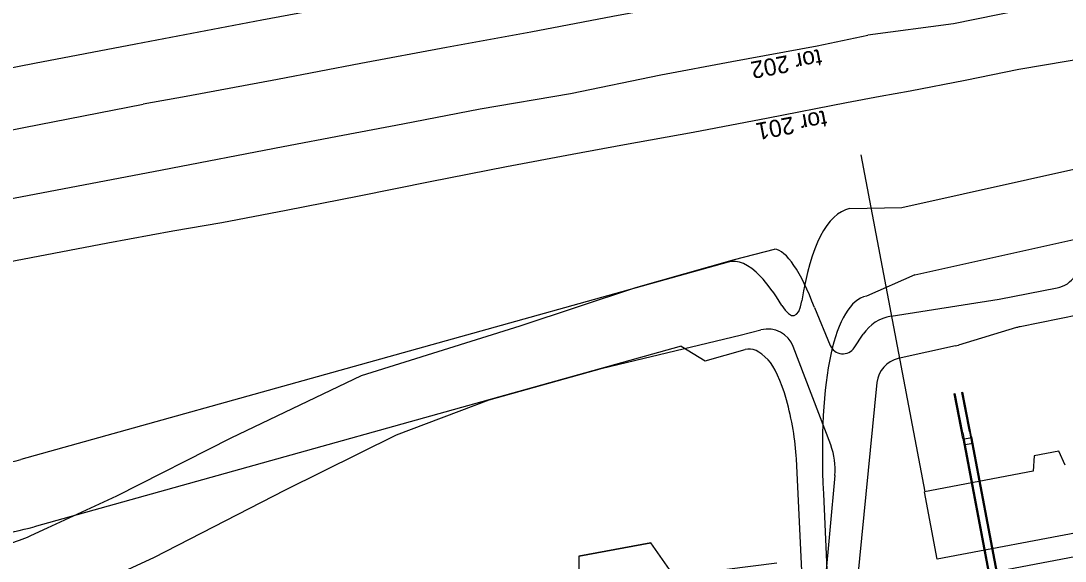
# Model space of a CAD drawing. Extents: x 6541740 to 6566395, y 5525066 to 5530361.
# Drawn here: x 6559039.2 to 6559115.4, y 5526528.9 to 5526568.3 of the extents above; entities that cross this region are included whole.
import ezdxf

# ---------------------------------------------------------------- set-up
doc = ezdxf.new("R2010")
doc.units = 0
for name, color, linetype in [('Domyślna', 7, 'Continuous'), ('ps_wymiarowanie', 7, 'Continuous'), ('TOR_PRZEK_P-komponent', 7, 'Continuous'), ('TOR_PRZEK_P-pomoc', 7, 'Continuous'), ('TOR_PS_OPIS_O-numery studni', 7, 'Continuous'), ('TOR_PS_OPIS_T-numeracja torow i rozjazdow', 7, 'Continuous'), ('TOR_PS_OPIS_T-symbole geometrii', 7, 'Continuous'), ('TOR_PS_OPIS_T-ukresy', 7, 'Continuous'), ('TOR_PS_T-umocnienia skarp', 7, 'Continuous'), ('TOR_PS_T-wypelnienia', 7, 'Continuous'), ('TOR_W-warstwa dodatkowa 2', 7, 'Continuous')]:
    doc.layers.add(name, color=color, linetype=linetype)

# ---------------------------------------------------------------- blocks, each defined once
blk = doc.blocks.new('X KM right')
at = {"layer": 'Domyślna'}
blk.add_line((0, 0), (-16, 0), dxfattribs=at)

msp = doc.modelspace()

# ---------------------------------------------------------------- linework, layer by layer
at = {"layer": 'ps_wymiarowanie'}
msp.add_arc((6559035.701, 5526539.787), 10, 285.06172, 294.84499, dxfattribs=at)
msp.add_arc((6559035.701, 5526539.787), 10, 285.06172, 294.84499, dxfattribs=at)
at = {"layer": 'TOR_PRZEK_P-komponent'}
msp.add_line((6559263.549, 5526557.147), (6557908.193, 5526300.236), dxfattribs=at)
at = {"layer": 'TOR_PRZEK_P-pomoc'}
for p, q in [((6559155.163, 5526538.322), (6559106.038, 5526529.011)), ((6559155.163, 5526538.322), (6559106.038, 5526529.011)), ((6559113.098, 5526536.537), (6559113.034, 5526535.426)), ((6559113.098, 5526536.537), (6559113.034, 5526535.426)), ((6559114.891, 5526536.877), (6559113.098, 5526536.537)), ((6559114.891, 5526536.877), (6559113.098, 5526536.537)), ((6559115.358, 5526535.866), (6559114.891, 5526536.877)), ((6559115.358, 5526535.866), (6559114.891, 5526536.877)), ((6559113.034, 5526535.426), (6559105.107, 5526533.923)), ((6559113.034, 5526535.426), (6559105.107, 5526533.923)), ((6559106.038, 5526529.011), (6559105.107, 5526533.923)), ((6559106.038, 5526529.011), (6559105.107, 5526533.923))]:
    msp.add_line(p, q, dxfattribs=at)
at = {"layer": 'TOR_PS_OPIS_T-symbole geometrii'}
for p, q in [((6559103.45, 5526554.656), (6559118.263, 5526557.95)), ((6559103.45, 5526554.656), (6559118.263, 5526557.95)), ((6559099.656, 5526554.579), (6559103.459, 5526554.657)), ((6559099.656, 5526554.579), (6559103.459, 5526554.657)), ((6559104.391, 5526549.745), (6559119.204, 5526553.039)), ((6559104.391, 5526549.745), (6559119.204, 5526553.039)), ((6559090.782, 5526550.678), (6559039.225, 5526536.288)), ((6559090.782, 5526550.678), (6559039.225, 5526536.288)), ((6559104.4, 5526549.748), (6559100.878, 5526548.197)), ((6559104.4, 5526549.748), (6559100.878, 5526548.197)), ((6559087.374, 5526544.553), (6559040.182, 5526531.382)), ((6559087.374, 5526544.553), (6559040.182, 5526531.382)), ((6559087.374, 5526544.553), (6559089.11, 5526543.486)), ((6559087.374, 5526544.553), (6559089.11, 5526543.486)), ((6559089.11, 5526543.486), (6559092.026, 5526544.3)), ((6559089.11, 5526543.486), (6559092.026, 5526544.3)), ((6559095.761, 5526536.322), (6559096.825, 5526513.675)), ((6559095.761, 5526536.322), (6559096.825, 5526513.675)), ((6559097.731, 5526533.773), (6559098.811, 5526510.795)), ((6559097.731, 5526533.773), (6559098.811, 5526510.795))]:
    msp.add_line(p, q, dxfattribs=at)
for centre, major_axis, start_param, end_param in [((6559105.903, 5526521.923), (6.192, -32.668), 3.14947, 3.750336), ((6559105.903, 5526521.923), (6.192, -32.668), 3.14947, 3.750336), ((6559095.089, 5526528.599), (-4.19, 22.106), 5.91928, 6.304446), ((6559095.089, 5526528.599), (-4.19, 22.106), 5.91928, 6.304446), ((6559095.089, 5526528.599), (-4.19, 22.106), 5.690078, 5.91928), ((6559095.089, 5526528.599), (-4.19, 22.106), 5.690078, 5.91928), ((6559094.613, 5526551.929), (-0.978, 5.158), 2.548485, 3.750336), ((6559094.613, 5526551.929), (-0.978, 5.158), 2.548485, 3.750336), ((6559105.903, 5526521.923), (4.982, -26.282), 3.14947, 4.197854), ((6559105.903, 5526521.923), (4.982, -26.282), 3.14947, 4.197854), ((6559095.089, 5526528.599), (-2.98, 15.72), 5.919283, 6.304446), ((6559095.089, 5526528.599), (-2.98, 15.72), 5.919283, 6.304446), ((6559094.158, 5526538.648), (-0.978, 5.158), 4.197854, 5.919283), ((6559094.158, 5526538.648), (-0.978, 5.158), 4.197854, 5.919283), ((6558943.996, 5527024.482), (92.653, -488.796), 6.281006, 6.304446), ((6558943.996, 5527024.482), (92.653, -488.796), 6.281006, 6.304446), ((6558943.996, 5527024.482), (93.584, -493.709), 6.281006, 6.304446), ((6558943.996, 5527024.482), (93.584, -493.709), 6.281006, 6.304446)]:
    msp.add_ellipse(centre, major_axis=major_axis, ratio=0.25, start_param=start_param, end_param=end_param, dxfattribs=at)
at = {"layer": 'TOR_PS_OPIS_T-ukresy'}
for points in [[(6559101.865, 5526562.778), (6559104.051, 5526563.166), (6559108.06, 5526563.94), (6559111.989, 5526564.73), (6559115.568, 5526565.36), (6559119.316, 5526565.957), (6559123.008, 5526566.653), (6559126.933, 5526567.54), (6559130.373, 5526568.764), (6559132.451, 5526569.891), (6559133.833, 5526570.795), (6559135.42, 5526572.034), (6559136.772, 5526573.286), (6559138.475, 5526575.098), (6559140.146, 5526577.167), (6559142.589, 5526580.29), (6559145.459, 5526583.962)], [(6559047.605, 5526566.587), (6559056.796, 5526568.332), (6559067.424, 5526570.34), (6559080.327, 5526572.822), (6559092.869, 5526575.123), (6559102.341, 5526576.902)], [(6559129.735, 5526573.382), (6559128.062, 5526572.551), (6559125.024, 5526571.619), (6559121.269, 5526570.852), (6559117.031, 5526570.073), (6559107.218, 5526568.054), (6559100.973, 5526567.214)], [(6559099.935, 5526571.909), (6559095.204, 5526571.029), (6559088.869, 5526569.79), (6559082.376, 5526568.572), (6559076.394, 5526567.445), (6559070.244, 5526566.326), (6559064.019, 5526565.156), (6559057.932, 5526563.985), (6559051.267, 5526562.737), (6559048.145, 5526562.178)], [(6559049.522, 5526557.405), (6559058.35, 5526559.092), (6559062.692, 5526559.94), (6559067.08, 5526560.758), (6559072.709, 5526561.86), (6559079.303, 5526562.97), (6559085.887, 5526564.329), (6559091.068, 5526565.289), (6559097.272, 5526566.43), (6559100.973, 5526567.214)], [(6558995.238, 5526556.514), (6559005.146, 5526558.295), (6559016.279, 5526560.456), (6559028.406, 5526562.877), (6559040.222, 5526565.185), (6559047.605, 5526566.587)], [(6559050.301, 5526552.944), (6559053.866, 5526553.566), (6559058.562, 5526554.462), (6559063.879, 5526555.508), (6559069.074, 5526556.553), (6559074.621, 5526557.64), (6559079.421, 5526558.554), (6559083.242, 5526559.254), (6559088.235, 5526560.152), (6559093.698, 5526561.204), (6559099.408, 5526562.311), (6559101.865, 5526562.778)], [(6558982.34, 5526549.562), (6558986.891, 5526550.468), (6558991.715, 5526551.332), (6558995.612, 5526552.058), (6559000.905, 5526553.063), (6559005.385, 5526553.935), (6559010.843, 5526554.996), (6559015.79, 5526555.927), (6559020.987, 5526556.911), (6559026.072, 5526557.862), (6559030.78, 5526558.792), (6559034.041, 5526559.422), (6559039.447, 5526560.482), (6559048.145, 5526562.178)], [(6558983.265, 5526544.823), (6558986.979, 5526545.459), (6558991.946, 5526546.505), (6558996.465, 5526547.385), (6559000.432, 5526548.146), (6559005.837, 5526549.206), (6559013.938, 5526550.703), (6559018.073, 5526551.49), (6559023.265, 5526552.474), (6559026.998, 5526553.174), (6559031.629, 5526553.967), (6559036.102, 5526554.846), (6559049.522, 5526557.405)], [(6558984.149, 5526540.253), (6558989.716, 5526541.324), (6558993.43, 5526542.04), (6558997.718, 5526542.89), (6559003.352, 5526543.983), (6559008.515, 5526544.968), (6559013.576, 5526545.936), (6559022.416, 5526547.626), (6559026.924, 5526548.495), (6559032.314, 5526549.53), (6559038.825, 5526550.778), (6559045.562, 5526552.069), (6559050.299, 5526552.954)]]:
    msp.add_lwpolyline(points, dxfattribs=at)
at = {"layer": 'TOR_PS_T-umocnienia skarp'}
msp.add_line((6559079.914, 5526529.222), (6559085.149, 5526530.214), dxfattribs=at)
msp.add_line((6559079.914, 5526529.222), (6559085.149, 5526530.214), dxfattribs=at)
msp.add_lwpolyline([(6559094.348, 5526528.731), (6559086.855, 5526527.775), (6559085.149, 5526530.214), (6559079.914, 5526529.222), (6559079.894, 5526526.255), (6559078.375, 5526525.505), (6559066.585, 5526522.69), (6559055.931, 5526520.881), (6559045.277, 5526519.073)], dxfattribs=at)
msp.add_lwpolyline([(6559094.348, 5526528.731), (6559086.855, 5526527.775), (6559085.149, 5526530.214), (6559079.914, 5526529.222), (6559079.894, 5526526.255), (6559078.375, 5526525.505), (6559066.585, 5526522.69), (6559055.931, 5526520.881), (6559045.277, 5526519.073)], dxfattribs=at)
at = {"layer": 'TOR_PS_T-wypelnienia'}
for p, q in [((6559091.243, 5526550.861), (6559094.181, 5526551.624)), ((6559091.243, 5526550.861), (6559094.181, 5526551.624)), ((6559084.054, 5526548.817), (6559091.243, 5526550.861)), ((6559084.054, 5526548.817), (6559091.243, 5526550.861)), ((6559075.627, 5526546.034), (6559084.054, 5526548.817)), ((6559075.627, 5526546.034), (6559084.054, 5526548.817)), ((6559110.542, 5526547.969), (6559114.776, 5526548.79)), ((6559110.542, 5526547.969), (6559114.776, 5526548.79)), ((6559102.673, 5526546.725), (6559110.542, 5526547.969)), ((6559102.673, 5526546.725), (6559110.542, 5526547.969)), ((6559097.082, 5526547.354), (6559098.23, 5526544.601)), ((6559097.082, 5526547.354), (6559098.23, 5526544.601)), ((6559116.389, 5526546.82), (6559112.083, 5526545.962)), ((6559116.389, 5526546.82), (6559112.083, 5526545.962)), ((6559064.06, 5526542.394), (6559075.627, 5526546.034)), ((6559064.06, 5526542.394), (6559075.627, 5526546.034)), ((6559091.657, 5526545.353), (6559093.185, 5526545.737)), ((6559091.657, 5526545.353), (6559093.185, 5526545.737)), ((6559111.805, 5526545.893), (6559107.581, 5526544.623)), ((6559111.805, 5526545.893), (6559107.581, 5526544.623)), ((6559081.632, 5526542.941), (6559091.657, 5526545.353)), ((6559081.632, 5526542.941), (6559091.657, 5526545.353)), ((6559099.987, 5526544.434), (6559100.641, 5526545.42)), ((6559099.987, 5526544.434), (6559100.641, 5526545.42)), ((6559098.266, 5526537.339), (6559095.541, 5526544.508)), ((6559098.266, 5526537.339), (6559095.541, 5526544.508)), ((6559107.368, 5526544.567), (6559103.193, 5526543.639)), ((6559107.368, 5526544.567), (6559103.193, 5526543.639)), ((6559073.362, 5526540.624), (6559081.632, 5526542.941)), ((6559073.362, 5526540.624), (6559081.632, 5526542.941)), ((6559054.555, 5526537.869), (6559064.06, 5526542.394)), ((6559054.555, 5526537.869), (6559064.06, 5526542.394)), ((6559101.637, 5526541.884), (6559100.2, 5526527.34)), ((6559101.637, 5526541.884), (6559100.2, 5526527.34)), ((6559066.619, 5526538.079), (6559073.362, 5526540.624)), ((6559066.619, 5526538.079), (6559073.362, 5526540.624)), ((6559046.218, 5526533.637), (6559054.555, 5526537.869)), ((6559046.218, 5526533.637), (6559054.555, 5526537.869)), ((6559058.509, 5526534.073), (6559066.619, 5526538.079)), ((6559058.509, 5526534.073), (6559066.619, 5526538.079)), ((6559098.572, 5526535.112), (6559097.827, 5526526.889)), ((6559098.572, 5526535.112), (6559097.827, 5526526.889)), ((6559048.922, 5526529.123), (6559058.509, 5526534.073)), ((6559048.922, 5526529.123), (6559058.509, 5526534.073)), ((6559039.902, 5526530.713), (6559046.218, 5526533.637)), ((6559039.902, 5526530.713), (6559046.218, 5526533.637)), ((6559041.447, 5526525.714), (6559048.922, 5526529.123)), ((6559041.447, 5526525.714), (6559048.922, 5526529.123))]:
    msp.add_line(p, q, dxfattribs=at)
for centre, radius, start, end in [((6559114.396, 5526550.754), 2, 280.97637, 327.49577), ((6559114.396, 5526550.754), 2, 280.97637, 327.49577), ((6559103.141, 5526543.762), 3, 98.9824, 146.44427), ((6559103.141, 5526543.762), 3, 98.9824, 146.44427), ((6559093.672, 5526543.797), 2, 20.80996, 104.09122), ((6559093.672, 5526543.797), 2, 20.80996, 104.09122), ((6559112.669, 5526543.02), 3, 101.26604, 106.72915), ((6559112.669, 5526543.02), 3, 101.26604, 106.72915), ((6559099.153, 5526544.986), 1, 202.64208, 326.44427), ((6559099.153, 5526544.986), 1, 202.64208, 326.44427), ((6559106.717, 5526547.496), 3, 282.53338, 286.72915), ((6559106.717, 5526547.496), 3, 282.53338, 286.72915), ((6559103.627, 5526541.687), 2, 102.53338, 174.35785), ((6559103.627, 5526541.687), 2, 102.53338, 174.35785), ((6559093.592, 5526535.563), 5, 354.82941, 20.80996), ((6559093.592, 5526535.563), 5, 354.82941, 20.80996)]:
    msp.add_arc(centre, radius, start, end, dxfattribs=at)
msp.add_ellipse((6559096.014, 5526540.858), major_axis=(-2.039, 10.758), ratio=0.25, start_param=5.312543, end_param=6.208798, dxfattribs=at)
msp.add_ellipse((6559096.014, 5526540.858), major_axis=(-2.039, 10.758), ratio=0.25, start_param=5.312543, end_param=6.208798, dxfattribs=at)
at = {"layer": 'TOR_W-warstwa dodatkowa 2'}
for p, q in [((6559107.272, 5526541.072), (6559107.346, 5526541.083)), ((6559107.272, 5526541.072), (6559107.346, 5526541.083)), ((6559107.889, 5526537.814), (6559107.272, 5526541.069)), ((6559107.889, 5526537.814), (6559107.272, 5526541.069)), ((6559107.889, 5526538.221), (6559107.346, 5526541.083)), ((6559107.889, 5526538.221), (6559107.346, 5526541.083)), ((6559107.837, 5526541.176), (6559107.911, 5526541.19)), ((6559107.837, 5526541.176), (6559107.911, 5526541.19)), ((6559108.38, 5526538.314), (6559107.837, 5526541.176)), ((6559108.38, 5526538.314), (6559107.837, 5526541.176)), ((6559108.528, 5526537.935), (6559107.911, 5526541.19)), ((6559108.528, 5526537.935), (6559107.911, 5526541.19)), ((6559107.889, 5526538.221), (6559111.673, 5526518.254)), ((6559107.889, 5526538.221), (6559111.673, 5526518.254)), ((6559107.901, 5526537.753), (6559108.54, 5526537.874)), ((6559107.901, 5526537.753), (6559108.54, 5526537.874)), ((6559108.38, 5526538.314), (6559112.165, 5526518.347)), ((6559108.38, 5526538.314), (6559112.165, 5526518.347)), ((6559108.528, 5526537.935), (6559112.238, 5526518.361)), ((6559108.528, 5526537.935), (6559112.238, 5526518.361)), ((6559107.889, 5526537.814), (6559111.6, 5526518.24)), ((6559107.889, 5526537.814), (6559111.6, 5526518.24)), ((6559107.975, 5526537.36), (6559108.614, 5526537.481)), ((6559107.975, 5526537.36), (6559108.614, 5526537.481))]:
    msp.add_line(p, q, dxfattribs=at)

# ---------------------------------------------------------------- block references
at = {"layer": 'TOR_PS_OPIS_O-numery studni', "xscale": 1.5625000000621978, "yscale": -1.562500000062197, "rotation": 100.73323895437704}
msp.add_blockref('X KM right', (6559100.467, 5526558.494), dxfattribs=at)

# ---------------------------------------------------------------- texts
at = {"layer": 'TOR_PS_OPIS_T-numeracja torow i rozjazdow'}
for s, height, rotation, p in [('tor 202', 1.2503, 190.65571, (6559097.478, 5526566.218)), ('tor 202', 1.2503, 190.65571, (6559097.478, 5526566.218)), ('tor 201', 1.2502, 190.79085, (6559097.852, 5526561.756)), ('tor 201', 1.2502, 190.79085, (6559097.852, 5526561.756))]:
    msp.add_text(s, height=height, rotation=rotation, dxfattribs=at).set_placement(p)

doc.saveas('drawing.dxf')
